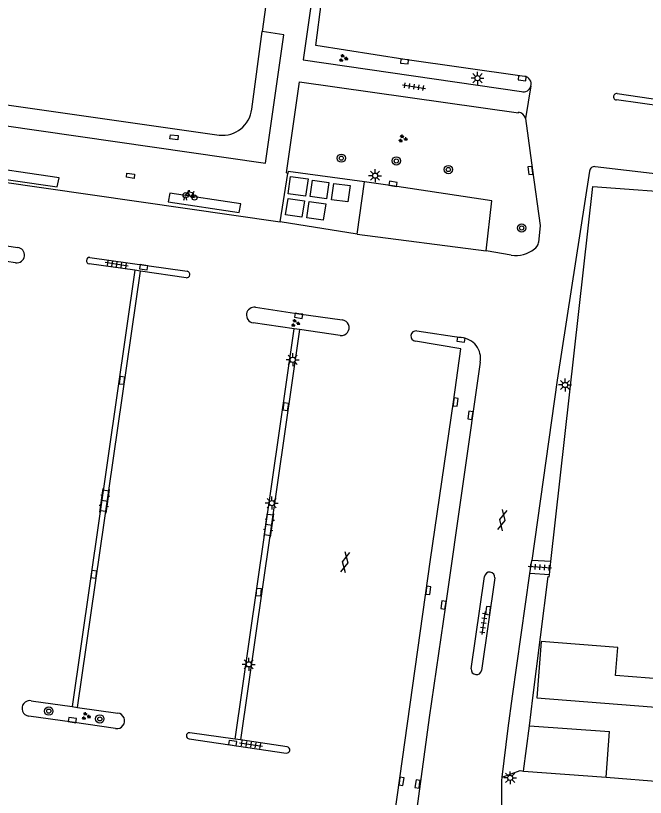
# Model space of a CAD drawing. Extents: x 132998 to 136004, y 396998 to 398512.
# Drawn here: x 133420.5 to 133481.2, y 397080.3 to 397155.7 of the extents above; entities that cross this region are included whole.
import ezdxf

# ---------------------------------------------------------------- set-up
doc = ezdxf.new("R2010")
doc.units = 0
for name, color, linetype in [('gg-afsc-erfafscheiding', 7, 'Continuous'), ('gg-afsc-hekwerk', 7, 'Continuous'), ('gg-afsc-muur', 7, 'Continuous'), ('gg-bbg-bijgebouw', 7, 'Continuous'), ('gg-bbg-gedigitaliseerde bijgebouw', 7, 'Continuous'), ('gg-bbg-hoofdgebouw', 7, 'Continuous'), ('gg-bbg-luifel en loopbrug', 7, 'Continuous'), ('gg-knt-verharding', 7, 'Continuous'), ('gg-knt-verharding nz', 7, 'Continuous'), ('gg-kwrk-afval apart plaats', 7, 'Continuous'), ('gt-grn-vlakafsluiter', 7, 'Continuous'), ('gt-symb-boom', 7, 'Continuous'), ('gt-symb-fietsenrek', 7, 'Continuous'), ('gt-symb-gesloten verharding', 7, 'Continuous'), ('gt-symb-groenvak', 7, 'Continuous'), ('gt-symb-klinker verharding', 7, 'Continuous'), ('gt-symb-kolk', 7, 'Continuous'), ('gt-symb-kolk center center', 7, 'Continuous'), ('gt-symb-lichtmast', 7, 'Continuous'), ('gt-symb-tegel verharding', 7, 'Continuous')]:
    doc.layers.add(name, color=color, linetype=linetype)

# ---------------------------------------------------------------- blocks, each defined once
blk = doc.blocks.new('gt0-TEG1')
at = {"layer": 'gt-symb-tegel verharding'}
for p, q in [((-1.125, 0), (1.125, 0)), ((-0.9, -0.25), (-0.9, 0.25)), ((-0.45, -0.25), (-0.45, 0.25)), ((0, -0.25), (0, 0.25)), ((0.45, -0.25), (0.45, 0.25)), ((0.9, -0.25), (0.9, 0.25))]:
    blk.add_line(p, q, dxfattribs=at)
blk = doc.blocks.new('gt0-LMAST')
at = {"layer": 'gt-symb-lichtmast'}
for p, q in [((-0.182, 0.173), (-0.447, 0.438)), ((-0.005, 0.246), (-0.005, 0.621)), ((0.172, 0.173), (0.437, 0.438)), ((-0.255, -0.004), (-0.63, -0.004)), ((-0.182, -0.181), (-0.447, -0.446)), ((-0.005, -0.254), (-0.005, -0.629)), ((0.437, -0.446), (0.172, -0.181)), ((0.245, -0.004), (0.62, -0.004))]:
    blk.add_line(p, q, dxfattribs=at)
blk.add_circle((-0.005, -0.004), 0.25, dxfattribs=at)
blk = doc.blocks.new('gt0-BOOM')
at = {"layer": 'gt-symb-boom'}
for radius in [0.4, 0.2]:
    blk.add_circle((0, 0), radius, dxfattribs=at)
blk = doc.blocks.new('gt0-KOLK')
at = {"layer": 'gt-symb-kolk'}
blk.add_lwpolyline([(0, 0), (0.375, 0), (0.375, 0.4), (-0.375, 0.4), (-0.375, 0), (0, 0)], dxfattribs=at)
blk = doc.blocks.new('gt0-KOLKCC')
at = {"layer": 'gt-symb-kolk center center'}
blk.add_lwpolyline([(-0.375, 0.2), (0.375, 0.2), (0.375, -0.2), (-0.375, -0.2)], close=True, dxfattribs=at)
blk = doc.blocks.new('gt0-FREK')
at = {"layer": 'gt-symb-fietsenrek'}
for p, q in [((0.259, 0.762), (0.294, 0.823)), ((0.54, 0.335), (0.259, 0.762)), ((0.294, 0.823), (0.767, 0.714)), ((0.757, 0.841), (0.866, 0.816)), ((0.767, 0.714), (0.84, 0.822)), ((0.767, 0.714), (0.54, 0.335)), ((0.895, 0.252), (0.767, 0.714))]:
    blk.add_line(p, q, dxfattribs=at)
for points in [[(0.036, 0.476), (0.228, 0.708), (0.259, 0.762)], [(0.294, 0.823), (0.36, 0.937), (0.452, 0.935)], [(-0.124, 0), (-0.047, 0.312), (0.053, 0.312), (0.12, 0)], [(0.54, 0.335), (0.555, 0.305), (0.895, 0.252)]]:
    blk.add_lwpolyline(points, dxfattribs=at)
for centre in [(0.036, 0.476), (0.895, 0.252)]:
    blk.add_circle(centre, 0.252, dxfattribs=at)
blk = doc.blocks.new('gt0-GRVAK')
at = {"layer": 'gt-symb-groenvak'}
for p, q in [((-0.11, 0.189), (-0.228, 0.24)), ((-0.182, 0.153), (0.088, 0.153)), ((-0.091, 0.211), (-0.156, 0.322)), ((-0.047, 0.214), (-0.047, 0.393)), ((-0.004, 0.211), (0.061, 0.322)), ((0.015, 0.189), (0.133, 0.24)), ((0.262, -0.052), (0.197, 0.059)), ((0.305, -0.049), (0.305, 0.13)), ((0.349, -0.052), (0.414, 0.059)), ((-0.245, -0.228), (-0.363, -0.177)), ((-0.318, -0.264), (-0.047, -0.264)), ((-0.226, -0.206), (-0.291, -0.095)), ((-0.183, -0.203), (-0.183, -0.024)), ((-0.139, -0.206), (-0.074, -0.095)), ((-0.12, -0.228), (-0.002, -0.177)), ((0.243, -0.074), (0.125, -0.023)), ((0.17, -0.11), (0.441, -0.11)), ((0.368, -0.074), (0.486, -0.023))]:
    blk.add_line(p, q, dxfattribs=at)
blk = doc.blocks.new('gt0-KL1')
at = {"layer": 'gt-symb-klinker verharding'}
for p, q in [((-1.15, 0.3), (1.15, 0.3)), ((-1, -0.3), (-1, 0.3)), ((-0.5, 0.3), (-0.5, 0.45)), ((0, -0.3), (0, 0.3)), ((0.5, 0.3), (0.5, 0.45)), ((1, -0.3), (1, 0.3)), ((-1.15, -0.3), (1.15, -0.3)), ((-0.5, -0.45), (-0.5, -0.3)), ((0.5, -0.45), (0.5, -0.3))]:
    blk.add_line(p, q, dxfattribs=at)
blk = doc.blocks.new('gt0-GESVH1')
at = {"layer": 'gt-symb-gesloten verharding'}
for p, q in [((-0.992, -0.261), (0.008, 0.239)), ((0.008, -0.261), (-0.992, 0.239)), ((0.008, 0.239), (1.008, -0.261)), ((1.008, 0.239), (0.008, -0.261))]:
    blk.add_line(p, q, dxfattribs=at)

msp = doc.modelspace()

# ---------------------------------------------------------------- linework, layer by layer
at = {"layer": 'gg-afsc-erfafscheiding'}
msp.add_line((133477.466, 397082.207), (133483.145, 397081.762), dxfattribs=at)
at = {"layer": 'gg-afsc-hekwerk'}
for p, q in [((133471.999, 397101.748), (133472.141, 397103.012)), ((133471.977, 397101.549), (133471.999, 397101.748))]:
    msp.add_line(p, q, dxfattribs=at)
msp.add_lwpolyline([(133472.141, 397103.012), (133476.19, 397139.197), (133505.014, 397137.072), (133520.049, 397143.189)], dxfattribs=at)
at = {"layer": 'gg-afsc-muur'}
msp.add_line((133470.064, 397087.181), (133470.406, 397089.888), dxfattribs=at)
at = {"layer": 'gg-bbg-bijgebouw'}
for q in [(133470.064, 397087.181), (133477.466, 397082.207)]:
    msp.add_line((133469.509, 397082.787), q, dxfattribs=at)
at = {"layer": 'gg-bbg-gedigitaliseerde bijgebouw'}
for p in [(133470.064, 397087.181), (133477.466, 397082.207)]:
    msp.add_line(p, (133477.788, 397086.618), dxfattribs=at)
at = {"layer": 'gg-bbg-hoofdgebouw'}
for p, q in [((133450.051, 397194.055), (133444.281, 397154.125)), ((133443.286, 397146.643), (133444.281, 397154.125)), ((133394.124, 397150.722), (133440.152, 397144.138))]:
    msp.add_line(p, q, dxfattribs=at)
msp.add_arc((133440.46, 397146.965), 2.844, 263.77285, 353.4977, dxfattribs=at)
at = {"layer": 'gg-bbg-luifel en loopbrug'}
for points in [[(133376.73, 397156.812), (133375.878, 397151.34), (133444.614, 397141.45), (133446.388, 397153.823), (133444.281, 397154.125)], [(133470.78, 397089.859), (133492.912, 397088.14), (133493.124, 397090.87), (133478.375, 397092.016), (133478.586, 397094.743), (133471.198, 397095.317), (133470.78, 397089.859)]]:
    msp.add_lwpolyline(points, dxfattribs=at)
at = {"layer": 'gg-knt-verharding'}
for p, q in [((133470.216, 397148.886), (133469.681, 397145.754)), ((133478.533, 397148.154), (133482.902, 397147.514)), ((133487.779, 397146.238), (133478.454, 397147.532)), ((133374.937, 397146.038), (133446.016, 397135.776)), ((133446.016, 397135.776), (133446.767, 397140.439)), ((133453.458, 397134.592), (133454.157, 397139.624)), ((133453.458, 397134.592), (133446.016, 397135.776)), ((133412.337, 397134.509), (133420.718, 397133.318)), ((133468.318, 397132.572), (133465.895, 397132.992)), ((133420.522, 397131.829), (133416.5, 397132.408)), ((133427.676, 397132.335), (133437.069, 397131.008)), ((133432.021, 397131.107), (133425.975, 397089.027)), ((133432.021, 397131.107), (133427.608, 397131.725)), ((133432.55, 397131.033), (133432.021, 397131.107)), ((133426.48, 397088.953), (133432.55, 397131.033)), ((133436.979, 397130.392), (133432.55, 397131.033)), ((133447.374, 397125.461), (133443.416, 397126.04)), ((133441.699, 397085.88), (133447.374, 397125.461)), ((133447.888, 397125.38), (133442.214, 397085.807)), ((133447.888, 397125.38), (133447.374, 397125.461)), ((133451.83, 397124.822), (133447.888, 397125.38)), ((133459.203, 397125.264), (133463.488, 397124.609)), ((133470.107, 397101.868), (133470.286, 397103.129)), ((133472.141, 397103.012), (133470.286, 397103.129)), ((133471.999, 397101.748), (133470.107, 397101.868)), ((133464.456, 397092.658), (133465.729, 397101.561)), ((133466.731, 397101.432), (133465.452, 397092.521)), ((133422.016, 397089.592), (133425.975, 397089.027)), ((133425.975, 397089.027), (133426.48, 397088.953)), ((133426.48, 397088.953), (133430.373, 397088.4)), ((133460.41, 397087.99), (133459.093, 397078.408)), ((133437.247, 397085.917), (133446.62, 397084.552)), ((133441.699, 397085.88), (133437.325, 397086.503)), ((133442.214, 397085.807), (133441.699, 397085.88)), ((133446.708, 397085.154), (133442.214, 397085.807))]:
    msp.add_line(p, q, dxfattribs=at)
for points in [[(133510.773, 397194.956), (133517.701, 397189.08), (133517.423, 397186.742), (133522.219, 397185.881), (133521.189, 397178.135), (133516.972, 397148.498), (133516.28, 397143.921), (133511.454, 397144.435), (133510.815, 397140.799), (133503.794, 397137.92), (133498.94, 397138.44), (133476.419, 397141.094)], [(133454.263, 397193.418), (133448.244, 397151.406), (133469.298, 397148.34)], [(133469.629, 397149.8), (133469.383, 397149.824), (133458.044, 397151.442), (133449.457, 397152.786), (133450.007, 397157.014), (133454.222, 397186.631), (133455.103, 397192.198), (133459.448, 397191.612)], [(133446.767, 397140.439), (133446.658, 397140.501), (133447.91, 397149.291), (133469, 397146.3), (133469.014, 397146.37)], [(133469.681, 397145.754), (133470.353, 397140.758), (133471.104, 397135.435), (133470.936, 397133.796)], [(133454.157, 397139.624), (133446.8, 397140.646), (133446.767, 397140.439)], [(133475.867, 397140.676), (133472.75, 397120.508), (133470.286, 397103.129)], [(133465.895, 397132.992), (133466.453, 397137.792), (133456.871, 397139.247), (133454.157, 397139.624)], [(133443.656, 397127.538), (133447.836, 397126.919), (133452.025, 397126.324)], [(133457.085, 397078.695), (133460.541, 397103.224), (133462.753, 397118.42), (133463.466, 397123.536), (133459.069, 397124.268)], [(133465.324, 397122.243), (133461.97, 397098.789), (133460.41, 397087.99)], [(133467.438, 397082.231), (133468.013, 397086.943), (133468.429, 397090.035), (133470.107, 397101.868)], [(133430.167, 397086.918), (133425.961, 397087.532), (133421.786, 397088.114)], [(133467.438, 397082.231), (133469.168, 397082.862), (133469.509, 397082.787)], [(133467.387, 397076.734), (133467.419, 397081.908), (133467.438, 397082.231)]]:
    msp.add_lwpolyline(points, dxfattribs=at)
for centre, radius, start, end in [((133469.489, 397149.065), 0.749, 346.19569, 79.22406), ((133469.488, 397149.066), 0.75, 255.36209, 346.12384), ((133478.49, 397147.843), 0.314, 82.0961, 263.42718), ((133468.929, 397145.609), 0.766, 10.92239, 83.63029), ((133476.332, 397140.636), 0.467, 79.22951, 175.03987), ((133470.072, 397133.882), 0.869, 303.73203, 354.28748), ((133420.619, 397132.574), 0.751, 262.58944, 82.41287), ((133468.762, 397135.43), 2.892, 261.17111, 308.29583), ((133427.645, 397132.03), 0.307, 84.25909, 263.0193), ((133437.02, 397130.701), 0.311, 262.42078, 80.95458), ((133443.542, 397126.788), 0.759, 81.3348, 260.46078), ((133451.931, 397125.573), 0.757, 262.3164, 82.88928), ((133459.143, 397124.765), 0.503, 83.13397, 261.54111), ((133463.355, 397122.61), 2.003, 349.42752, 86.19492), ((133466.229, 397101.49), 0.505, 353.43625, 171.89165), ((133464.956, 397092.607), 0.503, 174.18621, 350.14999), ((133421.882, 397088.856), 0.748, 79.68847, 262.62117), ((133430.284, 397087.657), 0.748, 260.99271, 83.18032), ((133437.283, 397086.21), 0.296, 81.89345, 262.94289), ((133446.655, 397084.854), 0.304, 263.41358, 79.9533)]:
    msp.add_arc(centre, radius, start, end, dxfattribs=at)
at = {"layer": 'gg-knt-verharding nz'}
msp.add_line((133453.458, 397134.592), (133465.895, 397132.992), dxfattribs=at)
for points in [[(133415.969, 397141.31), (133415.78, 397140.42), (133424.538, 397139.145), (133424.727, 397140.034), (133415.969, 397141.31)], [(133435.399, 397138.54), (133435.245, 397137.696), (133442.084, 397136.685), (133442.238, 397137.529), (133435.399, 397138.54)]]:
    msp.add_lwpolyline(points, dxfattribs=at)
at = {"layer": 'gg-kwrk-afval apart plaats'}
for points in [[(133448.717, 397139.915), (133448.477, 397138.249), (133446.795, 397138.489), (133447.035, 397140.154), (133448.717, 397139.915)], [(133450.721, 397139.573), (133450.496, 397138.009), (133448.911, 397138.237), (133449.136, 397139.8), (133450.721, 397139.573)], [(133452.55, 397137.702), (133450.975, 397137.914), (133451.205, 397139.491), (133452.781, 397139.279), (133452.55, 397137.702)], [(133448.368, 397137.8), (133448.134, 397136.213), (133446.561, 397136.452), (133446.796, 397138.039), (133448.368, 397137.8)], [(133450.426, 397137.516), (133450.19, 397135.948), (133448.601, 397136.177), (133448.836, 397137.744), (133450.426, 397137.516)]]:
    msp.add_lwpolyline(points, dxfattribs=at)
at = {"layer": 'gt-grn-vlakafsluiter'}
for p, q in [((133470.406, 397089.888), (133471.88, 397101.56)), ((133471.88, 397101.56), (133471.977, 397101.549))]:
    msp.add_line(p, q, dxfattribs=at)

# ---------------------------------------------------------------- block references
at = {"layer": 'gt-symb-boom'}
for p in [(133451.926, 397141.918), (133457.232, 397141.652), (133462.254, 397140.822), (133469.318, 397135.189), (133423.716, 397088.593), (133428.639, 397087.84)]:
    msp.add_blockref('gt0-BOOM', p, dxfattribs=at)
at = {"layer": 'gt-symb-fietsenrek'}
msp.add_blockref('gt0-FREK', (133436.879, 397137.87), dxfattribs=at)
at = {"layer": 'gt-symb-gesloten verharding'}
for p, rotation in [((133467.444, 397107.012), 77.70114482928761), ((133452.29, 397102.945), 77.68892764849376)]:
    msp.add_blockref('gt0-GESVH1', p, dxfattribs=dict(at, rotation=rotation))
at = {"layer": 'gt-symb-groenvak'}
for p in [(133452.11, 397151.555), (133457.846, 397143.802), (133447.485, 397126.004), (133427.291, 397088.1)]:
    msp.add_blockref('gt0-GRVAK', p, dxfattribs=at)
at = {"layer": 'gt-symb-klinker verharding'}
for p, rotation in [((133429.101, 397108.865), 82.00768607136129), ((133444.955, 397106.536), 82.00768607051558)]:
    msp.add_blockref('gt0-KL1', p, dxfattribs=dict(at, rotation=rotation))
at = {"layer": 'gt-symb-kolk'}
for p, rotation in [((133458.044, 397151.442), 173.85600423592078), ((133469.383, 397149.824), 173.85600423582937), ((133470.353, 397140.758), 98.04906170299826), ((133456.871, 397139.247), -8.624228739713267), ((133432.893, 397131.601), 171.54573827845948), ((133447.836, 397126.919), 171.54573827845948), ((133463.488, 397124.609), 171.54573827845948), ((133462.753, 397118.42), -98.16250946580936), ((133464.577, 397117.089), 81.78079074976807), ((133460.12, 397100.256), -96.7767828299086), ((133461.97, 397098.789), 81.78079075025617), ((133466.268, 397098.264), 81.78079075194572), ((133425.961, 397087.532), -8.340866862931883), ((133441.433, 397085.31), -8.340866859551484), ((133457.527, 397081.852), -98.16250946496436), ((133459.477, 397081.532), 81.78079075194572)]:
    msp.add_blockref('gt0-KOLK', p, dxfattribs=dict(at, rotation=rotation))
at = {"layer": 'gt-symb-kolk center center'}
for p, rotation in [((133435.801, 397143.941), 173.06716667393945), ((133431.6, 397140.22), -7.925813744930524), ((133430.778, 397120.481), 82.06444962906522), ((133446.566, 397117.957), 81.48906579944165), ((133428.064, 397101.778), 82.12907950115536), ((133443.959, 397100.061), 85.35527839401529)]:
    msp.add_blockref('gt0-KOLKCC', p, dxfattribs=dict(at, rotation=rotation))
at = {"layer": 'gt-symb-lichtmast'}
for p in [(133465.066, 397149.63), (133455.187, 397140.233), (133447.242, 397122.481), (133473.505, 397120.047), (133445.224, 397108.657), (133443.006, 397093.104), (133468.217, 397082.162)]:
    msp.add_blockref('gt0-LMAST', p, dxfattribs=at)
at = {"layer": 'gt-symb-tegel verharding'}
for p, rotation in [((133458.948, 397148.811), -8.45426172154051), ((133430.26, 397131.678), 171.54573827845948), ((133471.085, 397102.48), -3.9550376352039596), ((133465.65, 397097.098), -98.10579358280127), ((133443.226, 397085.363), -8.45426172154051)]:
    msp.add_blockref('gt0-TEG1', p, dxfattribs=dict(at, rotation=rotation))

doc.saveas('drawing.dxf')
